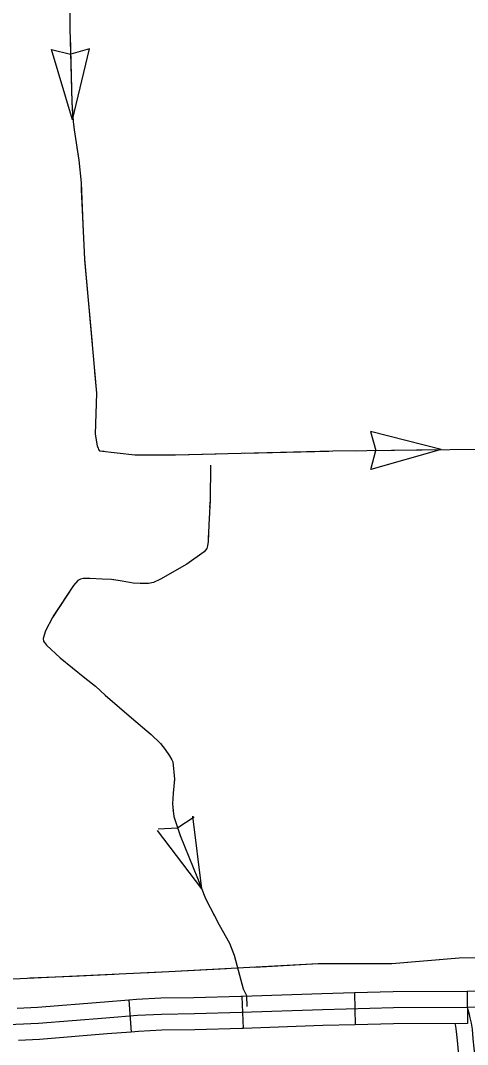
# Model space of a CAD drawing. Extents: x 1084508 to 1142749, y 1057638 to 1093403.
# Drawn here: x 1117137 to 1117796, y 1059140 to 1060649 of the extents above; entities that cross this region are included whole.
import ezdxf

# ---------------------------------------------------------------- set-up
doc = ezdxf.new("R2010")
doc.units = 0
for name, color, linetype in [('Level 32', 7, 'Continuous'), ('Level 43', 7, 'Continuous'), ('Level 45', 7, 'Continuous')]:
    doc.layers.add(name, color=color, linetype=linetype)

msp = doc.modelspace()

# ---------------------------------------------------------------- linework, layer by layer
at = {"layer": 'Level 32'}
for p, q in [((1117795.4, 1059218.5), (1117795.7, 1059171.4)), ((1117296.8, 1059205.6), (1117300.4, 1059158.7)), ((1117463.4, 1059211.2), (1117465, 1059164.1)), ((1117629.3, 1059216.4), (1117630.4, 1059169.3))]:
    msp.add_line(p, q, dxfattribs=at)
for points in [[(1117795.4, 1059218.5), (1117686.2, 1059217.8), (1117629.3, 1059216.4)], [(1117922.2, 1059219.1), (1117913.6, 1059219.1), (1117864.8, 1059218.9), (1117825.5, 1059218.9), (1117795.3, 1059218.5)], [(1117296.8, 1059205.6), (1117261.1, 1059202.9), (1117162.1, 1059194.9), (1117132.2, 1059193.5)], [(1117463.4, 1059211.2), (1117462, 1059211.1), (1117392.7, 1059209), (1117344, 1059208.4), (1117308.1, 1059206.5), (1117296.8, 1059205.6)], [(1117629.3, 1059216.4), (1117581.3, 1059215.2), (1117463.4, 1059211.2)], [(1117795.5, 1059195), (1117686.6, 1059194.3), (1117582, 1059191.7), (1117462.7, 1059187.6), (1117393.3, 1059185.5), (1117344.8, 1059184.8), (1117309.6, 1059183), (1117262.9, 1059179.4), (1117163.6, 1059171.4), (1117085.5, 1059167.7), (1117003.8, 1059165.3), (1116859.7, 1059162.1), (1116798.1, 1059159.9), (1116685.2, 1059158.5), (1116644.3, 1059158.9), (1116623.2, 1059159.7), (1116594, 1059159.3), (1116559, 1059159.9)], [(1117825.6, 1059195.3), (1117795.5, 1059195)], [(1117300.4, 1059158.7), (1117264.8, 1059156), (1117165.1, 1059147.9), (1117134.4, 1059146.5)], [(1117465, 1059164.1), (1117463.5, 1059164), (1117393.8, 1059162), (1117345.5, 1059161.3), (1117311.2, 1059159.5), (1117300.4, 1059158.7)], [(1117630.4, 1059169.3), (1117582.7, 1059168.2), (1117465, 1059164.1)], [(1117795.7, 1059171.4), (1117686.9, 1059170.7), (1117630.4, 1059169.3)]]:
    msp.add_lwpolyline(points, dxfattribs=at)
at = {"layer": 'Level 43'}
for p, q in [((1117213.6, 1060502.3), (1117183, 1060605.6)), ((1117183, 1060605.6), (1117210.9, 1060598.9)), ((1117238.8, 1060607), (1117211.3, 1060598.9)), ((1117213.6, 1060502.3), (1117238.8, 1060607)), ((1117757.1, 1060016.5), (1117652.7, 1060043)), ((1117652.7, 1060043), (1117660.5, 1060015.4)), ((1117757.1, 1060016.5), (1117653.4, 1059987.3)), ((1117653.4, 1059987.3), (1117660.5, 1060015.1)), ((1117392.9, 1059475), (1117368.8, 1059459.5)), ((1117404.1, 1059369.6), (1117390.9, 1059476.5)), ((1117339.8, 1059458), (1117368.5, 1059459.4)), ((1117404.1, 1059369.6), (1117339.2, 1059455.6))]:
    msp.add_line(p, q, dxfattribs=at)
for points in [[(1117209.3, 1060714.4), (1117210.1, 1060637.1), (1117213, 1060528.1), (1117214.7, 1060499.9), (1117216.4, 1060487.6), (1117222.9, 1060442.8), (1117226.4, 1060409.4), (1117228.9, 1060348.4), (1117231.5, 1060297), (1117249.2, 1060099.5), (1117247.2, 1060039.3), (1117250.3, 1060022.2), (1117251.8, 1060018.5), (1117252, 1060016.5), (1117253.5, 1060014.8), (1117305.7, 1060008.8), (1117365.3, 1060008.8), (1117597.2, 1060014.5), (1117647.4, 1060015.1), (1117892.4, 1060018.2)], [(1117210.4, 1060626.5), (1117213, 1060528.1), (1117214.5, 1060502.3)], [(1117220.2, 1060461.3), (1117222.9, 1060442.8), (1117226.4, 1060409.4), (1117226.8, 1060399.5)], [(1117226.8, 1060399.5), (1117228.9, 1060348.4), (1117229.5, 1060337.4)], [(1117231.6, 1060296.1), (1117242.7, 1060172.3)], [(1117246.4, 1060131), (1117249.2, 1060099.5), (1117247.2, 1060039.3), (1117250.3, 1060022.2), (1117251.8, 1060018.5), (1117252, 1060016.5), (1117253.5, 1060014.8), (1117260.3, 1060014)], [(1117632.8, 1060014.9), (1117647.4, 1060015.1), (1117757.1, 1060016.5)], [(1117301.4, 1060009.3), (1117305.7, 1060008.8), (1117365.3, 1060008.8), (1117425.7, 1060010.3)], [(1117467.1, 1060011.3), (1117591.4, 1060014.4)], [(1117417.2, 1059993.7), (1117416.4, 1059942), (1117414.5, 1059905.6), (1117413.6, 1059881.2), (1117412.7, 1059874.8), (1117411.9, 1059870.7), (1117407.6, 1059865.8), (1117382.1, 1059847.8), (1117343.4, 1059825.5), (1117333.1, 1059821), (1117325.8, 1059819.5), (1117320.5, 1059819.1), (1117313.4, 1059819.3), (1117303.3, 1059819.7), (1117286.9, 1059822.7), (1117271.2, 1059825.3), (1117257.3, 1059825.9), (1117239.5, 1059826.6), (1117229.9, 1059826.8), (1117225.6, 1059825.9), (1117221.6, 1059823.8), (1117215.3, 1059816.3), (1117184.1, 1059769.2), (1117173.8, 1059749.5), (1117170.6, 1059738.3), (1117171, 1059734.5), (1117172.5, 1059732.3), (1117175.5, 1059728.5), (1117195.4, 1059710.1), (1117231.8, 1059680.5), (1117247.7, 1059668.3), (1117261.8, 1059654.8), (1117300.8, 1059621.4), (1117329.7, 1059596.8), (1117343.4, 1059583.9), (1117350.4, 1059575.1), (1117356.7, 1059565.3), (1117360.3, 1059559.7), (1117361.8, 1059556.7), (1117363.9, 1059531.2), (1117362.2, 1059510.7), (1117360.9, 1059494.6), (1117362, 1059484.5), (1117363.3, 1059476.2), (1117372.3, 1059448.1), (1117397.8, 1059385.2), (1117409.7, 1059355.2), (1117429.9, 1059316.6), (1117445.1, 1059289.4), (1117452.1, 1059271.8), (1117459.6, 1059242.3), (1117465, 1059222.2), (1117470.3, 1059212.7), (1117470.8, 1059196.2)], [(1117417.2, 1059993.7), (1117416.4, 1059942), (1117415.8, 1059931.5)], [(1117413.9, 1059890.1), (1117413.6, 1059881.2), (1117412.7, 1059874.8), (1117411.9, 1059870.7), (1117407.6, 1059865.8), (1117382.1, 1059847.8), (1117343.4, 1059825.5), (1117333.1, 1059821), (1117325.8, 1059819.5), (1117322.2, 1059819.2)], [(1117281.1, 1059823.7), (1117271.2, 1059825.3), (1117257.3, 1059825.9), (1117239.5, 1059826.6), (1117229.9, 1059826.8), (1117225.6, 1059825.9), (1117221.6, 1059823.8), (1117215.3, 1059816.3), (1117185.4, 1059771.1)], [(1117171.8, 1059733.3), (1117172.5, 1059732.3), (1117175.5, 1059728.5), (1117195.4, 1059710.1), (1117231.8, 1059680.5), (1117247.7, 1059668.3), (1117261.8, 1059654.8), (1117265.4, 1059651.8)], [(1117296.8, 1059624.8), (1117300.8, 1059621.4), (1117329.7, 1059596.8), (1117343.4, 1059583.9), (1117350.4, 1059575.1), (1117356.7, 1059565.3), (1117360.3, 1059559.7), (1117361.8, 1059556.7), (1117363.9, 1059531.2), (1117363.6, 1059527.4)], [(1117361.8, 1059486.2), (1117362, 1059484.5), (1117363.3, 1059476.2), (1117372.3, 1059448.1), (1117397.8, 1059385.2), (1117404, 1059369.5)], [(1117421.8, 1059332.2), (1117429.9, 1059316.6), (1117445.1, 1059289.4), (1117450.1, 1059276.9)], [(1117073.3, 1059234.9), (1117355.9, 1059247.7), (1117575.6, 1059259.5), (1117684.3, 1059259.5), (1117783.4, 1059268), (1117951.9, 1059270.1)], [(1117450.1, 1059276.9), (1117452.1, 1059271.8), (1117459.6, 1059242.3), (1117465, 1059222.2), (1117467.6, 1059217.5)], [(1117647.8, 1059259.5), (1117684.3, 1059259.5), (1117771.7, 1059267)], [(1117316.6, 1059246), (1117355.9, 1059247.7), (1117440.8, 1059252.3)], [(1117482.2, 1059254.5), (1117575.6, 1059259.5), (1117606.3, 1059259.5)], [(1117151.1, 1059238.4), (1117213.2, 1059241.2)], [(1117213.2, 1059241.2), (1117275.3, 1059244.1)]]:
    msp.add_lwpolyline(points, dxfattribs=at)
at = {"layer": 'Level 45'}
for points in [[(1117849.6, 1058580.8), (1117848.4, 1058609.9), (1117835.7, 1058780.8), (1117826.8, 1058874.2), (1117821.2, 1058944.3), (1117814.4, 1059020.2), (1117810.1, 1059087.3), (1117807, 1059121.4), (1117804.3, 1059148.7), (1117803, 1059162.9), (1117801.4, 1059171.7), (1117799.8, 1059179.6), (1117798.7, 1059184.7), (1117795.5, 1059195)], [(1117787.3, 1059074.9), (1117786.6, 1059085.5), (1117783.5, 1059119.2), (1117780.9, 1059146.5), (1117779.7, 1059159.7), (1117778.3, 1059167.3), (1117777.5, 1059171.3)]]:
    msp.add_lwpolyline(points, dxfattribs=at)

doc.saveas('drawing.dxf')
